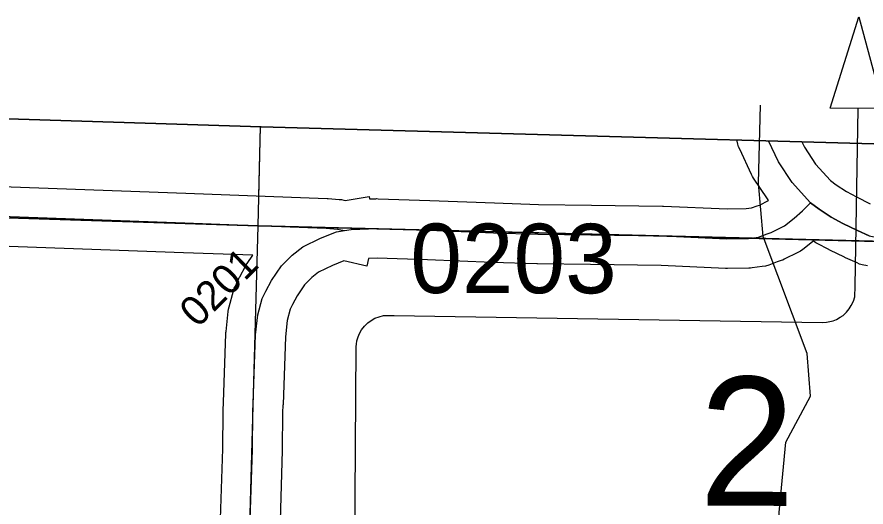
# Model space of a CAD drawing. Extents: x -132.8 to -73.3, y -60 to -26.
# Drawn here: x -117.702 to -116.846, y -32.782 to -32.288 of the extents above; entities that cross this region are included whole.
import ezdxf

# ---------------------------------------------------------------- set-up
doc = ezdxf.new("R2010")
doc.units = 0
for name, color, linetype in [('tdCoClipBndry', 7, 'Continuous'), ('tdCoCoBndry', 7, 'Continuous'), ('tdCoDirctArrow', 7, 'Continuous'), ('tdCoHydroRiver', 7, 'Continuous'), ('tdCoSecRdNmbr', 7, 'Continuous'), ('tdCoSecRteBand', 7, 'Continuous'), ('tdCoSecRteCL', 7, 'Continuous'), ('tdCoSectLine', 7, 'Continuous'), ('tdCoSectLinePart', 7, 'Continuous'), ('tdCoSectNmbr', 7, 'Continuous'), ('tdCoSurfAsphalt', 7, 'Continuous'), ('tdCoSurfGravel', 7, 'Continuous'), ('tdCoTwpBndryShd', 7, 'Continuous')]:
    doc.layers.add(name, color=color, linetype=linetype)

msp = doc.modelspace()

# ---------------------------------------------------------------- linework, layer by layer
at = {"layer": 'tdCoClipBndry'}
msp.add_lwpolyline([(-120.45054, -32.30554), (-117.45595, -32.3982), (-111.51989, -32.56401), (-109.52629, -32.62404), (-105.59923, -32.71389)], dxfattribs=at)
at = {"layer": 'tdCoCoBndry'}
for p, q in [((-117.45851, -32.49812), (-118.45422, -32.46613)), ((-118.45422, -32.46613), (-117.45851, -32.49812)), ((-116.46129, -32.52333), (-117.45851, -32.49812)), ((-117.45851, -32.49812), (-116.46129, -32.52333))]:
    msp.add_line(p, q, dxfattribs=at)
for points in [[(-105.59923, -32.71389), (-109.52629, -32.62404), (-111.51989, -32.56401), (-117.45595, -32.3982), (-120.45054, -32.30554)], [(-118.4546, -32.46613), (-117.45889, -32.49812), (-116.46167, -32.52333), (-115.46502, -32.55331), (-114.50736, -32.58122), (-113.51037, -32.60943), (-112.5172, -32.63567), (-111.52268, -32.66393), (-110.5246, -32.69268), (-109.52894, -32.72397), (-108.59017, -32.74782), (-107.59133, -32.76596), (-106.59952, -32.79174), (-105.60152, -32.81383)], [(-118.45422, -32.46613), (-117.45851, -32.49812), (-116.46129, -32.52333), (-115.46464, -32.55331), (-114.50699, -32.58122), (-113.50999, -32.60943), (-112.51682, -32.63567), (-111.5223, -32.66393), (-110.52422, -32.69268), (-109.52856, -32.72397), (-108.58979, -32.74782), (-107.59095, -32.76596), (-106.59914, -32.79174), (-105.60114, -32.81383)], [(-118.45422, -32.46613), (-117.45851, -32.49812), (-116.46129, -32.52333), (-115.46464, -32.55331), (-114.50699, -32.58122), (-113.50999, -32.60943), (-112.51682, -32.63567), (-111.5223, -32.66393), (-110.52422, -32.69268), (-109.52856, -32.72397), (-108.58979, -32.74782), (-107.59095, -32.76596), (-106.59914, -32.79174), (-105.60114, -32.81383)]]:
    msp.add_lwpolyline(points, dxfattribs=at)
at = {"layer": 'tdCoDirctArrow'}
msp.add_lwpolyline([(-116.88196, -32.37957), (-116.85313, -32.28759), (-116.82806, -32.37995)], close=True, dxfattribs=at)
msp.add_lwpolyline([(-117.36208, -32.9243), (-117.36005, -32.61998), (-117.35989, -32.6174), (-117.35933, -32.6143), (-117.3581, -32.61016), (-117.35688, -32.60687), (-117.35463, -32.60311), (-117.35162, -32.59936), (-117.34824, -32.59616), (-117.34599, -32.59419), (-117.34129, -32.59146), (-117.33688, -32.58986), (-117.33247, -32.58864), (-117.32187, -32.58862), (-116.88999, -32.5956), (-116.88557, -32.59536), (-116.88225, -32.59479), (-116.87912, -32.59385), (-116.87561, -32.5926), (-116.8718, -32.59041), (-116.86898, -32.58847), (-116.8656, -32.58533), (-116.8629, -32.58201), (-116.86065, -32.57857), (-116.85856, -32.57414), (-116.85725, -32.56994), (-116.85669, -32.5591), (-116.85381, -32.38014)], dxfattribs=at)
at = {"layer": 'tdCoHydroRiver'}
msp.add_lwpolyline([(-116.91972, -33.25021), (-116.9228, -33.18861), (-116.93005, -33.16475), (-116.9341, -33.1394), (-116.93444, -33.03529), (-116.93991, -32.95931), (-116.94357, -32.93385), (-116.92626, -32.8775), (-116.93321, -32.84259), (-116.93329, -32.78734), (-116.92665, -32.71649), (-116.90171, -32.66981), (-116.90529, -32.62709), (-116.94945, -32.5091), (-116.95431, -32.45529), (-116.95218, -32.37658)], dxfattribs=at)
at = {"layer": 'tdCoSecRteBand'}
for points in [[(-116.98579, -32.48117), (-116.96661, -32.48084), (-116.96117, -32.48016), (-116.95567, -32.47819), (-116.95559, -32.47816), (-116.95559, -32.47816), (-116.95558, -32.47816), (-116.95341, -32.47738), (-116.9442, -32.47279), (-116.94417, -32.47277), (-116.94536, -32.47099), (-116.95917, -32.45027), (-116.96043, -32.44837), (-116.9614, -32.4463), (-116.97323, -32.4209), (-116.97434, -32.41852), (-116.97502, -32.41599), (-116.9762, -32.4116)], [(-116.91052, -32.41343), (-116.90798, -32.41889), (-116.89664, -32.4359), (-116.8816, -32.45262), (-116.87599, -32.45674), (-116.86565, -32.46362), (-116.85549, -32.46905), (-116.84169, -32.47586)], [(-117.89361, -32.45223), (-117.53188, -32.4653), (-117.53185, -32.4653), (-117.53183, -32.4653), (-117.4076, -32.47003), (-117.38929, -32.47073), (-117.38888, -32.47074), (-117.38848, -32.47077), (-117.37713, -32.47151), (-117.37481, -32.47166), (-117.37254, -32.47217), (-117.37102, -32.47251), (-117.34699, -32.46877), (-117.34662, -32.47112), (-117.34022, -32.47084), (-117.33909, -32.47079), (-117.33795, -32.47083), (-117.28594, -32.47251), (-117.28583, -32.47251), (-117.28572, -32.47252), (-117.2205, -32.47511), (-117.17604, -32.47657), (-117.12285, -32.47726), (-117.12282, -32.47726), (-117.12279, -32.47726), (-117.05106, -32.47834), (-117.05063, -32.47835), (-117.05021, -32.47837), (-116.98579, -32.48117)], [(-117.49688, -32.79364), (-117.49458, -32.72302), (-117.49429, -32.68569), (-117.49429, -32.68503), (-117.49426, -32.68437), (-117.49382, -32.676), (-117.49145, -32.60702), (-117.49141, -32.6059), (-117.49129, -32.60478), (-117.48909, -32.58475), (-117.48883, -32.58236), (-117.48819, -32.58003), (-117.48366, -32.56365), (-117.48299, -32.56121), (-117.48191, -32.55892), (-117.4783, -32.5512), (-117.47795, -32.55046), (-117.47756, -32.54973), (-117.47178, -32.53897), (-117.47101, -32.53752), (-117.47008, -32.53617), (-117.46441, -32.52791), (-117.53408, -32.52526), (-117.89582, -32.51219)], [(-116.84437, -32.53859), (-116.84955, -32.53739), (-116.85228, -32.53675), (-116.85485, -32.53562), (-116.86646, -32.53051), (-116.86706, -32.53025), (-116.86764, -32.52996), (-116.88247, -32.52265), (-116.88291, -32.52243), (-116.88334, -32.5222), (-116.89521, -32.51586), (-116.89648, -32.51518), (-116.89769, -32.51438), (-116.89893, -32.51355), (-116.89977, -32.5142), (-116.90958, -32.5219), (-116.91199, -32.52378), (-116.91472, -32.52514), (-116.92824, -32.53187), (-116.92981, -32.53266), (-116.93147, -32.53325), (-116.9353, -32.53463), (-116.93538, -32.53465), (-116.93538, -32.53466), (-116.93539, -32.53466), (-116.94401, -32.53776), (-116.94714, -32.53888), (-116.95044, -32.53929), (-116.96079, -32.54058), (-116.96238, -32.54078), (-116.96399, -32.54081), (-116.98568, -32.54117), (-116.98658, -32.54119), (-116.98749, -32.54115), (-117.05239, -32.53833), (-117.12366, -32.53725), (-117.17711, -32.53656), (-117.17741, -32.53656), (-117.17771, -32.53655), (-117.22257, -32.53507), (-117.22268, -32.53507), (-117.22278, -32.53507), (-117.28799, -32.53247), (-117.33876, -32.53083), (-117.34758, -32.53121), (-117.34928, -32.53885), (-117.37255, -32.53365), (-117.3839, -32.53819), (-117.39802, -32.54505), (-117.4048, -32.55036), (-117.41211, -32.55775), (-117.41969, -32.56879), (-117.42431, -32.57739), (-117.4265, -32.58207), (-117.42971, -32.59369), (-117.43153, -32.61021), (-117.43387, -32.67831), (-117.43388, -32.67857), (-117.43389, -32.67883), (-117.4343, -32.6868), (-117.43458, -32.72385), (-117.43458, -32.72423), (-117.43459, -32.7246), (-117.43691, -32.79546)]]:
    msp.add_lwpolyline(points, dxfattribs=at)
at = {"layer": 'tdCoSecRteCL'}
for points in [[(-116.90185, -32.47497), (-116.9204, -32.45434), (-116.93421, -32.43363), (-116.94406, -32.41249)], [(-118.45422, -32.46613), (-118.39806, -32.46766), (-118.27451, -32.47087), (-117.98327, -32.47876), (-117.89474, -32.48221), (-117.53297, -32.49528), (-117.40874, -32.50001), (-117.39043, -32.50071), (-117.37908, -32.50145), (-117.37202, -32.50303)], [(-117.37202, -32.50303), (-117.36504, -32.50194), (-117.33892, -32.50081), (-117.28691, -32.50249), (-117.22159, -32.50509), (-117.17672, -32.50657), (-117.12324, -32.50726), (-117.05151, -32.50834), (-116.98618, -32.51118), (-116.9645, -32.51081), (-116.95415, -32.50952), (-116.94553, -32.50642), (-116.94544, -32.50639), (-116.94161, -32.50502), (-116.92809, -32.49829), (-116.91828, -32.49059), (-116.90994, -32.48291), (-116.90185, -32.47497)], [(-116.90185, -32.47497), (-116.89319, -32.48133), (-116.88107, -32.4894), (-116.8692, -32.49574), (-116.85437, -32.50305), (-116.84276, -32.50817), (-116.83758, -32.50937), (-116.83617, -32.5097), (-116.8324, -32.51057), (-116.82278, -32.51224), (-116.81292, -32.51268), (-116.79938, -32.51283), (-116.7057, -32.51381), (-116.6453, -32.51668), (-116.62061, -32.51828), (-116.61032, -32.51894), (-116.60659, -32.51918), (-116.59303, -32.52132), (-116.57723, -32.52493), (-116.55871, -32.53198), (-116.54512, -32.5388), (-116.53102, -32.54735), (-116.52027, -32.55586)], [(-117.48205, -33.26272), (-117.48127, -33.22526), (-117.47848, -33.15155), (-117.47435, -33.05122), (-117.47346, -33.02806), (-117.4729, -33.01354), (-117.47241, -33.00093), (-117.47094, -32.9541), (-117.46849, -32.8624), (-117.4669, -32.79462), (-117.46458, -32.72362), (-117.46429, -32.68591), (-117.46385, -32.67728), (-117.46147, -32.60805), (-117.45927, -32.58802), (-117.45474, -32.57164), (-117.45113, -32.56392), (-117.44535, -32.55316), (-117.43533, -32.53856), (-117.42479, -32.5279), (-117.41399, -32.51946), (-117.39605, -32.51074), (-117.37982, -32.50424), (-117.37202, -32.50303)]]:
    msp.add_lwpolyline(points, dxfattribs=at)
at = {"layer": 'tdCoSectLine'}
for points in [[(-117.45889, -32.49812), (-117.45646, -32.39818)], [(-118.4546, -32.46613), (-117.45889, -32.49812)], [(-117.48664, -33.49144), (-117.45889, -32.49812)], [(-117.45889, -32.49812), (-116.46167, -32.52333)]]:
    msp.add_lwpolyline(points, dxfattribs=at)
at = {"layer": 'tdCoSectLinePart'}
msp.add_lwpolyline([(-117.45817, -32.46821), (-117.45646, -32.39818)], dxfattribs=at)
at = {"layer": 'tdCoSurfAsphalt'}
msp.add_lwpolyline([(-116.84276, -32.50817), (-116.85437, -32.50305), (-116.8692, -32.49574), (-116.88107, -32.4894), (-116.89319, -32.48133), (-116.90185, -32.47497), (-116.9204, -32.45434), (-116.93421, -32.43363), (-116.94406, -32.41249)], dxfattribs=at)
at = {"layer": 'tdCoSurfGravel'}
msp.add_line((-116.94553, -32.50642), (-116.94544, -32.50639), dxfattribs=at)
for points in [[(-118.45422, -32.46613), (-118.39806, -32.46766), (-118.27451, -32.47087), (-117.98327, -32.47876), (-117.89474, -32.48221), (-117.53297, -32.49528), (-117.40874, -32.50001)], [(-116.94544, -32.50639), (-116.94161, -32.50502), (-116.92809, -32.49829), (-116.91828, -32.49059), (-116.90994, -32.48291), (-116.90185, -32.47497)], [(-117.48205, -33.26272), (-117.48127, -33.22526), (-117.47848, -33.15155), (-117.47435, -33.05122), (-117.47346, -33.02806), (-117.4729, -33.01354), (-117.47241, -33.00093), (-117.47094, -32.9541), (-117.46849, -32.8624), (-117.4669, -32.79462), (-117.46458, -32.72362), (-117.46429, -32.68591), (-117.46385, -32.67728), (-117.46147, -32.60805), (-117.45927, -32.58802), (-117.45474, -32.57164), (-117.45113, -32.56392), (-117.44535, -32.55316), (-117.43533, -32.53856), (-117.42479, -32.5279), (-117.41399, -32.51946), (-117.39605, -32.51074), (-117.37982, -32.50424), (-117.37202, -32.50303)], [(-117.40874, -32.50001), (-117.39043, -32.50071), (-117.37908, -32.50145), (-117.37202, -32.50303)], [(-117.37202, -32.50303), (-117.36504, -32.50194), (-117.33892, -32.50081), (-117.28691, -32.50249), (-117.22159, -32.50509), (-117.17672, -32.50657), (-117.12324, -32.50726), (-117.05151, -32.50834), (-116.98618, -32.51118), (-116.9645, -32.51081), (-116.95415, -32.50952), (-116.94553, -32.50642)]]:
    msp.add_lwpolyline(points, dxfattribs=at)
at = {"layer": 'tdCoTwpBndryShd'}
msp.add_lwpolyline([(-118.4546, -32.46613), (-117.45889, -32.49812), (-116.46167, -32.52333), (-115.46502, -32.55331), (-114.50736, -32.58122), (-113.51037, -32.60943), (-112.5172, -32.63567), (-111.52268, -32.66393), (-110.5246, -32.69268), (-109.52894, -32.72397), (-108.59017, -32.74782), (-107.59133, -32.76596), (-106.59952, -32.79174), (-105.60152, -32.81383)], dxfattribs=at)

# ---------------------------------------------------------------- texts
at = {"layer": 'tdCoSecRdNmbr'}
for s, height, rotation, p in [('0203', 0.07, 359.91216, (-117.30554, -32.56591)), ('0201', 0.03, 44.91179, (-117.51996, -32.60194))]:
    msp.add_text(s, height=height, rotation=rotation, dxfattribs=at).set_placement(p)
at = {"layer": 'tdCoSectNmbr'}
msp.add_text('2', height=0.13, rotation=359.9121, dxfattribs=at).set_placement((-117.01417, -32.78044))

doc.saveas('drawing.dxf')
